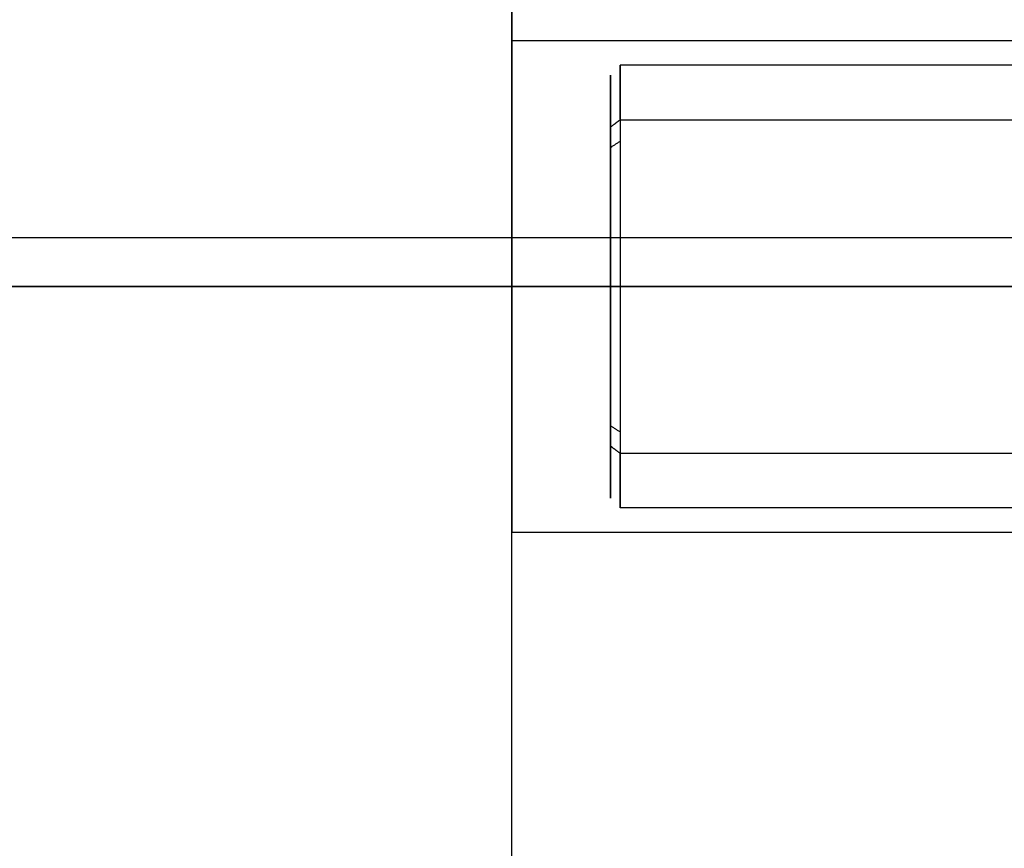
# Model space of a CAD drawing. Header units: millimetres. Extents: x -326 to 329, y -280 to 343.
# Tile 339 of 656: x -306 to -286, y 274 to 291. Entities that reach past the tile are written whole.
import ezdxf

# ---------------------------------------------------------------- set-up
doc = ezdxf.new("R2010")
doc.units = ezdxf.units.MM
doc.layers.add('Layer 01', color=7, linetype='Continuous', true_color=0x000000)

msp = doc.modelspace()

# ---------------------------------------------------------------- linework, layer by layer
at = {"layer": 'Layer 01'}
for p, q in [((-296.375, 280.49, 217.188), (-296.375, 290.49, 217.188)), ((-266.575, 289.99, 217.188), (-294.175, 289.99, 217.188)), ((-294.375, 289.79, 217.188), (-294.375, 281.19, 217.188)), ((-12.054, 285.49, -10.312), (-321.875, 285.49, -10.312)), ((-296.375, 285.49, 212.188), (-268.285, 285.49, 212.188)), ((-296.375, -244.51, -375.312), (-296.375, 285.49, -375.312)), ((-296.375, -244.51, 224.688), (-296.375, 285.49, 224.688)), ((-296.375, -244.51, -360.312), (-296.375, 285.49, -360.312)), ((-296.375, -244.51, 209.688), (-296.375, 285.49, 209.688)), ((-296.375, 285.49, 222.188), (-268.285, 285.49, 222.188)), ((-296.375, 285.49, 212.188), (-296.375, 285.49, 222.188)), ((-294.375, 285.49, 212.888), (-294.375, 285.49, 221.488)), ((-266.575, 285.49, 212.688), (-294.175, 285.49, 212.688)), ((-266.575, 285.49, 221.688), (-294.175, 285.49, 221.688)), ((-266.575, 280.99, 217.188), (-294.175, 280.99, 217.188))]:
    msp.add_line(p, q, dxfattribs=at)
at = {"layer": 'Layer 01', "extrusion": (-1, 0, 0)}
for centre, radius, start, end in [((-285.49, -340.312, 296.375), 35, 180, 270), ((-285.49, 189.688, 296.375), 35, 90, 180), ((-285.49, -340.312, 296.375), 20, 180, 270), ((-285.49, 189.688, 296.375), 20, 90, 180), ((-285.49, 217.188, 294.175), 4.5, 138.9164, 318.9164), ((-285.49, 217.188, 294.375), 4.3, 318.9164, 138.9164)]:
    msp.add_arc(centre, radius, start, end, dxfattribs=at)
at = {"layer": 'Layer 01', "extrusion": (1, 0, 0)}
for centre, radius, start, end in [((285.49, 217.188, -296.375), 5, 180, 0), ((285.49, 217.188, -296.375), 5, 0, 180), ((285.49, 217.188, -294.375), 4.3, 221.0836, 41.0836), ((285.49, 217.188, -294.175), 4.5, 41.0836, 221.0836)]:
    msp.add_arc(centre, radius, start, end, dxfattribs=at)
at = {"layer": 'Layer 01'}
for points in [[(-296.375, 290.49, 217.188), (-266.388, 290.49, 217.188)], [(-294.375, 288.731, 220.014), (-294.175, 288.882, 220.145)], [(-294.362, 288.741, 220.022), (-294.175, 288.882, 220.145)], [(-294.175, 288.882, 220.145), (-279.375, 288.882, 220.145)], [(-294.375, 288.316, 213.947), (-294.175, 288.447, 213.796)], [(-321.885, 286.49, -19.312), (324.135, 286.49, -19.312)], [(-12.054, 285.49, -10.312), (-321.875, 285.49, -10.312)], [(-318.875, 285.49, -375.312), (-273.875, 285.49, -375.312)], [(-318.875, 285.49, 224.688), (-273.875, 285.49, 224.688)], [(-273.875, 285.49, -360.312), (-318.875, 285.49, -360.312)], [(-318.875, 285.49, 209.688), (-273.875, 285.49, 209.688)], [(-294.375, 282.664, 220.429), (-294.175, 282.533, 220.58)], [(-294.175, 282.098, 214.231), (-294.375, 282.249, 214.362)], [(-294.375, 282.249, 214.362), (-294.175, 282.098, 214.231)], [(-279.375, 282.098, 214.231), (-294.175, 282.098, 214.231)], [(-266.375, 280.49, 217.188), (-296.375, 280.49, 217.188)]]:
    msp.add_open_spline(points, degree=1, dxfattribs=at)

doc.saveas('drawing.dxf')
